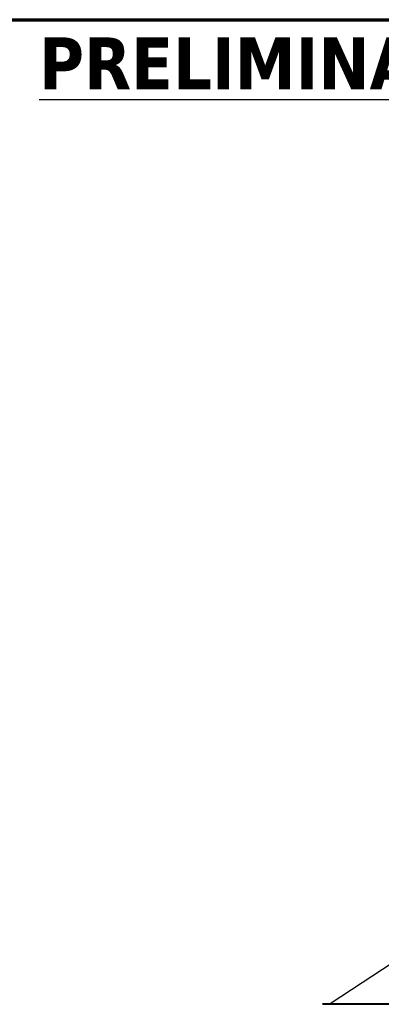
# Model space of a CAD drawing. Header units: inches. Extents: x 24 to 1128, y -69 to 748.
# Tile 660 of 662: x 814 to 925, y 444 to 748. Entities that reach past the tile are written whole.
import ezdxf

# ---------------------------------------------------------------- set-up
doc = ezdxf.new("R2010")
doc.units = ezdxf.units.IN
doc.header["$LTSCALE"] = 32
doc.header["$MEASUREMENT"] = 0
for name, color, linetype, lineweight in [('Border (ANSI)', 7, 'Continuous', 70), ('Symbol (ANSI)', 7, 'Continuous', 25), ('Visible (ANSI)', 7, 'Continuous', 30)]:
    doc.layers.add(name, color=color, linetype=linetype, lineweight=lineweight)
doc.styles.add('Note Text (ANSI)', font='tahoma.ttf')

# ---------------------------------------------------------------- blocks, each defined once
blk = doc.blocks.new('Borders SUPERIOR BORDER')
at = {"layer": 'Border (ANSI)'}
blk.add_line((0.75, 23.375), (35.25, 23.375), dxfattribs=at)

msp = doc.modelspace()

# ---------------------------------------------------------------- linework, layer by layer
at = {"layer": 'Visible (ANSI)'}
for p, q in [((909.66474, 444.35867), (936.65953, 462.10867)), ((907.38453, 444.35867), (1031.93453, 444.35867)), ((907.38453, 444.10867), (907.38453, 444.35867)), ((907.38453, 444.10867), (1031.93453, 444.10867))]:
    msp.add_line(p, q, dxfattribs=at)

# ---------------------------------------------------------------- block references
at = {"xscale": 32, "yscale": 32, "zscale": 32}
msp.add_blockref('Borders SUPERIOR BORDER', (0, 0), dxfattribs=at)

# ---------------------------------------------------------------- texts
at = {"layer": 'Symbol (ANSI)', "insert": (819.88236, 742.52423), "char_height": 15.9999998, "width": 170.0533281, "attachment_point": 1, "style": 'Note Text (ANSI)'}
msp.add_mtext('\\fTahoma|b1|i0;{\\H16.0000;\\LPRELIMINARY}\\l', dxfattribs=at)

doc.saveas('drawing.dxf')
